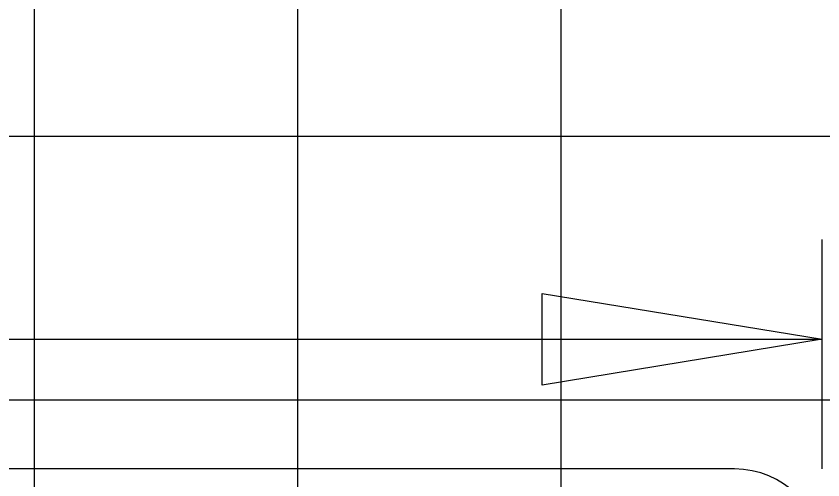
# Model space of a CAD drawing. Extents: x 1797809 to 2198143, y 249608 to 1237864.
# Drawn here: x 2196126.57 to 2196132.69, y 1237196.5 to 1237200.02 of the extents above; entities that cross this region are included whole.
import ezdxf

# ---------------------------------------------------------------- set-up
doc = ezdxf.new("R2010")
doc.units = 0
for name, color, linetype in [('GSCOLORFILL', 7, 'Continuous'), ('GSDIMS', 7, 'Continuous'), ('GSSHT', 7, 'Continuous')]:
    doc.layers.add(name, color=color, linetype=linetype)

msp = doc.modelspace()

# ---------------------------------------------------------------- linework, layer by layer
at = {"layer": 'GSCOLORFILL'}
msp.add_line((2196132.0245, 1237196.5812), (2196117.3725, 1237196.5812), dxfattribs=at)
msp.add_arc((2196132.0245, 1237195.9152), 0.666, 0, 90, dxfattribs=at)
at = {"layer": 'GSDIMS'}
for p, q in [((2196132.6905, 1237196.5812), (2196132.6905, 1237198.3225)), ((2196116.7065, 1237197.5647), (2196132.6905, 1237197.5647))]:
    msp.add_line(p, q, dxfattribs=at)
msp.add_lwpolyline([(2196132.6905, 1237197.5647), (2196130.5621, 1237197.2176), (2196130.5621, 1237197.9119)], close=True, dxfattribs=at)
at = {"layer": 'GSSHT'}
for p, q in [((2196126.7065, 1237163.1062), (2196126.7065, 1237223.1062)), ((2196128.7065, 1237163.1062), (2196128.7065, 1237223.1062)), ((2196130.7065, 1237163.1062), (2196130.7065, 1237223.1062)), ((2196074.7065, 1237199.1062), (2196204.7065, 1237199.1062)), ((2196074.7065, 1237197.1062), (2196204.7065, 1237197.1062))]:
    msp.add_line(p, q, dxfattribs=at)

doc.saveas('drawing.dxf')
